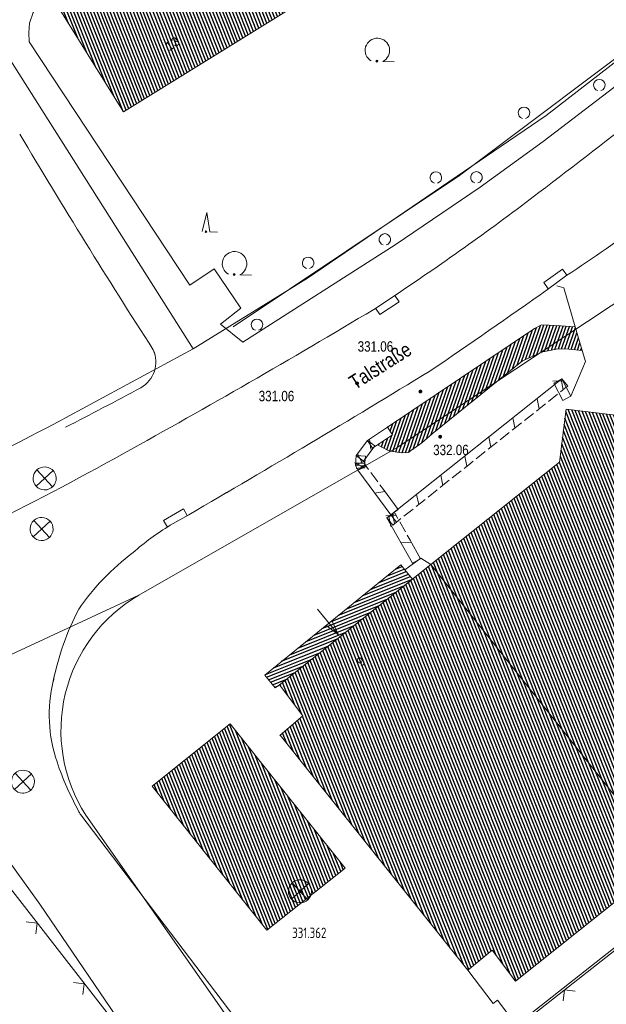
# Model space of a CAD drawing. Header units: metres. Extents: x 345144 to 348639, y 5629211 to 5635235.
# Tile 930 of 1056: x 347536 to 347574, y 5630851 to 5630915. Entities that reach past the tile are written whole.
import ezdxf
from ezdxf.enums import TextEntityAlignment as Align

# ---------------------------------------------------------------- set-up
doc = ezdxf.new("R2010")
doc.units = ezdxf.units.M
doc.header["$MEASUREMENT"] = 0
for name, color, linetype in [('011 Gebäude', 7, 'Continuous'), ('011 Gebäude Ausg.', 7, 'Continuous'), ('028 Geländeform', 7, 'Continuous'), ('028 Geländeform Ausg.', 7, 'Continuous'), ('065-066 Ver_Entsorgung', 7, 'Continuous'), ('065-066 Ver_Entsorgung Ausg.', 7, 'Continuous'), ('081-083 Topographie', 7, 'Continuous'), ('AX Flurstück', 7, 'Continuous'), ('AX Gebäude', 7, 'Continuous'), ('Definitionslinie', 7, 'Continuous'), ('Präsentationsobjekt -Text (punktförmig)', 7, 'Continuous'), ('Strasse Lokation', 7, 'Continuous')]:
    doc.layers.add(name, color=color, linetype=linetype)
doc.styles.add('ARIAL', font='arial.ttf', dxfattribs={"height": 1})
doc.styles.add('DIN-6776-IT', font='txt', dxfattribs={"height": 1})
pattern_1 = [(111.5294117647, (0, 0), (-0.186045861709, -0.07339575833), [])]

# ---------------------------------------------------------------- blocks, each defined once
blk = doc.blocks.new('alk_3504_nrw')
at = {"color": 134, "lineweight": 5, "true_color": 0x00b2b2, "flags": 128}
for points in [[(-0.729333, -0.684), (-0.707333, -0.707333), (0.707333, 0.707333)], [(-0.707333, 0.707333), (0.707333, -0.707333)]]:
    blk.add_lwpolyline(points, dxfattribs=at)
at = {"color": 134, "lineweight": 5, "true_color": 0x00b2b2}
for start, end in [(90, -90), (-90, 90)]:
    blk.add_arc((0, 0), 1, start, end, dxfattribs=at)
blk = doc.blocks.new('alk_043x_nrw')
h = blk.add_hatch(color=7)
edge = h.paths.add_edge_path(flags=0)
edge.add_arc((0, 0), 1, 180, 360, ccw=False)
edge.add_arc((0, 0), 1, 0, 180, ccw=False)
blk = doc.blocks.new('alk_7100_nrwx2')
at = {"true_color": 0x2e2e2e}
h = blk.add_hatch(color=250, dxfattribs=at)
edge = h.paths.add_edge_path(flags=0)
edge.add_arc((0.024073, -0.597267), 0.057254, 180, 360, ccw=False)
edge.add_arc((0.024073, -0.597267), 0.057255, 0, 180, ccw=False)
at = {"color": 250, "lineweight": 5, "true_color": 0x2e2e2e, "flags": 128}
blk.add_lwpolyline([(0.349382, -0.597267), (1, -0.597267)], dxfattribs=at)
at = {"color": 250, "lineweight": 5, "true_color": 0x2e2e2e}
for centre, radius, start, end in [((0.024073, 0.012362), 0.690995, -61.9148169, -118.0851831), ((0.024073, -0.597267), 0.057255, 0, 180), ((0.024073, -0.597267), 0.057254, 180, 0)]:
    blk.add_arc(centre, radius, start, end, dxfattribs=at)
blk = doc.blocks.new('alk_7200_nrwx2')
at = {"true_color": 0x2e2e2e}
h = blk.add_hatch(color=250, dxfattribs=at)
edge = h.paths.add_edge_path(flags=0)
edge.add_arc((-0.020544, -0.388118), 0.055525, 180, 360, ccw=False)
edge.add_arc((-0.020544, -0.388118), 0.055525, 0, 180, ccw=False)
at = {"color": 250, "lineweight": 5, "true_color": 0x2e2e2e, "flags": 128}
blk.add_lwpolyline([(-0.298168, -0.388118), (-0.020544, 1), (0.257079, -0.388118), (0.812326, -0.388118)], dxfattribs=at)
blk.add_lwpolyline([(-0.298168, -0.388118), (-0.020544, 1), (0.257079, -0.388118), (0.812326, -0.388118)], dxfattribs=at)
at = {"color": 250, "lineweight": 5, "true_color": 0x2e2e2e}
for start, end in [(0, 180), (180, 0)]:
    blk.add_arc((-0.020544, -0.388118), 0.055525, start, end, dxfattribs=at)
blk = doc.blocks.new('swc_strasseneinlauf')
at = {"color": 7, "lineweight": 5, "flags": 128}
blk.add_lwpolyline([(-1, 0), (-1, -0.666667), (1, -0.666667), (1, 0)], dxfattribs=at)

msp = doc.modelspace()

# ---------------------------------------------------------------- hatches: boundary and pattern name
at = {"layer": '011 Gebäude', "true_color": 0x8f8f8f}
h = msp.add_hatch(dxfattribs=at)
h.set_pattern_fill('_USER', color=252, scale=0.2, angle=201.88235294, style=0, pattern_type=0)
h.set_pattern_definition([(201.882352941, (0, 0), (0.074540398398, -0.185590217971), [])])
h.paths.add_polyline_path([(347551.553, 5630872.139), (347560.411, 5630879.307), (347560.411, 5630879.307), (347560.664, 5630878.995), (347560.664, 5630878.995), (347561.175, 5630878.386), (347561.175, 5630878.386), (347552.524, 5630871.499), (347552.524, 5630871.499), (347552.241, 5630871.297), (347552.241, 5630871.297)], flags=0)
at = {"layer": '028 Geländeform', "true_color": 0xb27500}
h = msp.add_hatch(dxfattribs=at)
h.set_pattern_fill('_USER', color=44, scale=0.2, angle=250.95521515, style=0, pattern_type=0)
h.set_pattern_definition([(250.9552151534, (0, 0), (0.1890527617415, -0.065261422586), [])])
h.paths.add_polyline_path([(347571.752, 5630894.795), (347572.203, 5630893.255), (347572.203, 5630893.255), (347571.357, 5630893.356), (347571.357, 5630893.356), (347570.607, 5630893.378), (347570.607, 5630893.378), (347569.642, 5630893.173), (347569.642, 5630893.173), (347568.316, 5630892.603), (347568.316, 5630892.603), (347562.44, 5630887.849), (347562.44, 5630887.849), (347561.768, 5630887.249), (347561.768, 5630887.249), (347560.883, 5630886.622), (347560.883, 5630886.622), (347560.424, 5630886.601), (347560.424, 5630886.601), (347559.628, 5630886.739), (347559.628, 5630886.739), (347558.896, 5630887.134), (347558.896, 5630887.134), (347559.864, 5630887.783), (347559.864, 5630887.783), (347559.53, 5630888.282), (347559.53, 5630888.282), (347569.109, 5630894.705), (347569.109, 5630894.705), (347569.561, 5630894.935), (347569.561, 5630894.935), (347570.505, 5630894.891), (347570.505, 5630894.891)], flags=0)
at = {"layer": 'AX Gebäude', "true_color": 0x4f4f4f}
h = msp.add_hatch(dxfattribs=at)
h.set_pattern_fill('_USER', color=251, scale=0.2, angle=111.52941176, style=0, pattern_type=0)
h.set_pattern_definition(pattern_1)
h.paths.add_polyline_path([(347537.623, 5630916.458), (347564.45, 5630933.076), (347569.197, 5630925.412), (347542.37, 5630908.794)], flags=0)
h = msp.add_hatch(dxfattribs=at)
h.set_pattern_fill('_USER', color=251, scale=0.2, angle=111.52941176, style=0, pattern_type=0)
h.set_pattern_definition(pattern_1)
h.paths.add_polyline_path([(347575.183, 5630885.457), (347588.498, 5630868.743), (347577.679, 5630860.052), (347562.358, 5630879.328), (347570.735, 5630885.997), (347571.151, 5630889.441), (347575.604, 5630888.904)], flags=0)
h = msp.add_hatch(dxfattribs=at)
h.set_pattern_fill('_USER', color=251, scale=0.2, angle=111.52941176, style=0, pattern_type=0)
h.set_pattern_definition(pattern_1)
h.paths.add_polyline_path([(347562.358, 5630879.328), (347577.679, 5630860.052), (347567.863, 5630852.211), (347566.354, 5630854.229), (347564.769, 5630852.929), (347552.556, 5630868.23), (347554.031, 5630869.487), (347552.524, 5630871.499)], flags=0)
h = msp.add_hatch(dxfattribs=at)
h.set_pattern_fill('_USER', color=251, scale=0.2, angle=111.52941176, style=0, pattern_type=0)
h.set_pattern_definition(pattern_1)
h.paths.add_polyline_path([(347549.308, 5630868.963), (347556.783, 5630859.576), (347551.696, 5630855.525), (347544.231, 5630864.9)], flags=0)

# ---------------------------------------------------------------- linework, layer by layer
at = {"layer": '011 Gebäude', "color": 251, "linetype": 'Continuous', "lineweight": 13, "true_color": 0x4f4f4f, "flags": 128}
msp.add_lwpolyline([(347551.553, 5630872.139), (347560.411, 5630879.307), (347560.411, 5630879.307), (347560.664, 5630878.995), (347560.664, 5630878.995), (347561.175, 5630878.386), (347561.175, 5630878.386), (347552.524, 5630871.499), (347552.524, 5630871.499), (347552.241, 5630871.297), (347552.241, 5630871.297), (347551.553, 5630872.139)], dxfattribs=at)
at = {"layer": '011 Gebäude Ausg.', "color": 5, "linetype": 'Continuous', "lineweight": 5, "true_color": 0x0000ff, "flags": 128}
for points in [[(347556.361, 5630874.767), (347554.999, 5630876.419)], [(347555.531972, 5630875.379546), (347556.361, 5630874.767), (347555.917762, 5630875.697613)]]:
    msp.add_lwpolyline(points, dxfattribs=at)
at = {"layer": '081-083 Topographie', "color": 7, "linetype": 'Continuous', "lineweight": 5, "flags": 128}
for points in [[(347549.515, 5630894.815), (347564.226, 5630904.647), (347564.226, 5630904.647), (347577.507, 5630914.63), (347577.507, 5630914.63), (347588.936, 5630924.888), (347588.936, 5630924.888), (347599.149, 5630934.943), (347599.149, 5630934.943), (347606.668, 5630942.59), (347606.668, 5630942.59), (347607.413, 5630943.349), (347607.413, 5630943.349), (347607.552, 5630943.49)], [(347550.14, 5630893.817), (347560.046, 5630900.153), (347560.046, 5630900.153), (347565.573, 5630903.902), (347565.573, 5630903.902), (347569.673, 5630906.874), (347569.673, 5630906.874), (347575.073, 5630911.012), (347575.073, 5630911.012), (347579.902, 5630915.021), (347579.902, 5630915.021), (347584.934, 5630919.406), (347584.934, 5630919.406), (347589.681, 5630923.871)], [(347550.14, 5630893.817), (347548.685, 5630894.986), (347548.685, 5630894.986), (347550, 5630896.013), (347550, 5630896.013), (347548.26, 5630898.587), (347548.26, 5630898.587), (347546.686, 5630897.508), (347546.686, 5630897.508), (347536.231, 5630913.359), (347536.231, 5630913.359), (347536.225, 5630913.966), (347536.225, 5630913.966), (347536.267, 5630914.563), (347536.267, 5630914.563), (347536.491, 5630915.256), (347536.491, 5630915.256), (347536.781, 5630915.699), (347536.781, 5630915.699), (347537.171, 5630916.098), (347537.171, 5630916.098), (347537.698, 5630916.402)], [(347571.205, 5630898.159), (347569.935, 5630897.23)], [(347570.549, 5630897.469), (347571.005, 5630897.35), (347571.005, 5630897.35), (347571.752, 5630894.795), (347571.752, 5630894.795), (347572.203, 5630893.255), (347572.203, 5630893.255), (347572.408, 5630892.553), (347572.408, 5630892.553), (347571.468, 5630890.291)], [(347558.648, 5630895.941), (347560.12, 5630896.918)], [(347546.611, 5630882.572), (347545.406, 5630881.885)], [(347560.664, 5630878.995), (347561.708, 5630879.743), (347561.708, 5630879.743), (347562.357, 5630879.328)], [(347533.031, 5630860.776), (347546.615, 5630843.317)], [(347557.452, 5630840.978), (347556.144, 5630842.724), (347556.144, 5630842.724), (347564.76, 5630849.393), (347564.76, 5630849.393), (347565.518, 5630848.401), (347565.518, 5630848.401), (347567.502, 5630849.905), (347567.502, 5630849.905), (347566.687, 5630850.967), (347566.687, 5630850.967), (347566.412, 5630850.758), (347566.412, 5630850.758), (347564.768, 5630852.929)]]:
    msp.add_lwpolyline(points, dxfattribs=at)
at = {"layer": '081-083 Topographie', "color": 7, "linetype": 'Continuous', "lineweight": 5}
for centre, radius, start, end in [((346757.502, 5631964.436), 1335.907639, -52.573488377, -51.815678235), ((347926.108, 5631139.145), 454.09679, -149.30688192, -147.2228425), ((347508.169, 5630993.709), 114.469961, -56.58646803, -50.42071873), ((347461.895, 5631044.092), 176.94162, -56.28056486, -52.589393), ((347300.119, 5631277.507), 466.273815, -55.7859318, -54.64335027), ((347285.971, 5631350.245), 529.853693, -61.05860791, -59.02747167), ((347542.545, 5630892.525), 1.932204, -60.35806276, 23.93840247), ((347121.569, 5631613.263), 845.321903, -59.813492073, -58.575527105), ((347394.101, 5631168.304), 315.125144, -62.70531653, -61.69940432), ((347445.614, 5631059.75), 198.385522, -63.82940623, -60.80768973), ((347553.382, 5630868.542), 15.545167, 120.86957316, 131.92310428), ((347552.472, 5630867.481), 15.787201, 126.88659222, 145.48755186), ((347555.033, 5630868.291), 17.567103, 152.41387181, 168.63761762), ((347546.896, 5630869.531), 9.353515, 166.26386393, -160.97619109), ((347557.103, 5630872.936), 20.113593, -161.28399747, -151.18970545), ((347557.103, 5630872.936), 20.113668, -151.18970545, -150.5201215)]:
    msp.add_arc(centre, radius, start, end, dxfattribs=at)
at = {"layer": 'AX Flurstück', "color": 8, "linetype": 'Continuous', "lineweight": 13, "true_color": 0x808080, "flags": 128}
for points in [[(347678.682, 5631004.783), (347658.601, 5630981.172), (347640.296, 5630959.67), (347634.747, 5630953.892), (347619.419, 5630937.943), (347612.241, 5630930.48), (347606.16, 5630924.152), (347592.103, 5630910.404), (347582.989, 5630902.589), (347577.159, 5630898.204), (347560.159, 5630886.944), (347543.362, 5630877.339), (347520.298, 5630866.617), (347503.744, 5630859.624), (347501.09, 5630858.503), (347487.304, 5630853.908), (347473.627, 5630849.358)], [(347558.24, 5630951.045), (347580.033, 5630916.758), (347575.439, 5630912.877), (347569.858, 5630908.57), (347554.343, 5630897.964), (347546.902, 5630893.377), (347524.36, 5630928.996), (347550.231, 5630945.777), (347551.507, 5630943.944), (347558.24, 5630951.045)], [(347524.36, 5630928.996), (347546.902, 5630893.377), (347538.086, 5630888.6), (347538.086, 5630888.6), (347537.482426, 5630888.284152), (347536.877765, 5630887.970415), (347536.273092, 5630887.656673), (347535.667338, 5630887.345046), (347535.061577, 5630887.033416)], [(347535.061577, 5630887.033416), (347535.667338, 5630887.345046), (347536.273092, 5630887.656673), (347536.877765, 5630887.970415), (347537.482426, 5630888.284152), (347538.086, 5630888.6), (347538.086, 5630888.6), (347546.902, 5630893.377), (347554.343, 5630897.964), (347569.858, 5630908.57), (347575.439, 5630912.877)], [(347560.159, 5630886.944), (347577.159, 5630898.204), (347582.989, 5630902.589), (347602.316, 5630880.5), (347604.184, 5630877.962), (347556.558, 5630840.383), (347550.548, 5630847.853), (347539.919, 5630863.023)], [(347543.362, 5630877.339), (347560.159, 5630886.944)], [(347556.558, 5630840.383), (347604.184, 5630877.962), (347611.941, 5630867.42), (347564.905, 5630830.008), (347556.558, 5630840.383)], [(347520.298, 5630866.617), (347543.362, 5630877.339)], [(347532.309, 5630863.632), (347536.938, 5630857.234), (347546.167, 5630843.646), (347532.339, 5630832.194), (347517.2, 5630827.528), (347503.744, 5630859.624), (347520.298, 5630866.617)], [(347546.167, 5630843.646), (347536.938, 5630857.234), (347532.309, 5630863.632)], [(347539.919, 5630863.023), (347550.548, 5630847.853)]]:
    msp.add_lwpolyline(points, dxfattribs=at)
at = {"layer": 'AX Flurstück', "color": 8, "linetype": 'Continuous', "lineweight": 13, "true_color": 0x808080}
for radius in [10.2062, 10.205972]:
    msp.add_arc((347548.513, 5630868.528), radius, 120.31098955, -147.35787115, dxfattribs=at)
at = {"layer": 'AX Gebäude', "color": 7, "linetype": 'Continuous', "lineweight": 5, "flags": 128}
for points in [[(347537.623, 5630916.458), (347564.45, 5630933.076), (347569.197, 5630925.412), (347542.37, 5630908.794), (347537.623, 5630916.458)], [(347575.183, 5630885.457), (347588.498, 5630868.743), (347577.679, 5630860.052), (347562.358, 5630879.328), (347570.735, 5630885.997), (347571.151, 5630889.441), (347575.604, 5630888.904), (347575.183, 5630885.457)], [(347562.358, 5630879.328), (347577.679, 5630860.052), (347567.863, 5630852.211), (347566.354, 5630854.229), (347564.769, 5630852.929), (347552.556, 5630868.23), (347554.031, 5630869.487), (347552.524, 5630871.499), (347562.358, 5630879.328)], [(347549.308, 5630868.963), (347556.783, 5630859.576), (347551.696, 5630855.525), (347544.231, 5630864.9), (347549.308, 5630868.963)]]:
    msp.add_lwpolyline(points, dxfattribs=at)
at = {"layer": 'Definitionslinie', "color": 7, "linetype": 'Continuous', "lineweight": 5, "flags": 128}
for points in [[(347536.267, 5630914.563), (347536.491, 5630915.256)], [(347536.225, 5630913.966), (347536.267, 5630914.563)], [(347536.225, 5630913.966), (347536.231, 5630913.359)], [(347536.231, 5630913.359), (347546.686, 5630897.508)], [(347569.673, 5630906.874), (347575.073, 5630911.012)], [(347565.573, 5630903.902), (347569.673, 5630906.874)], [(347560.046, 5630900.153), (347565.573, 5630903.902)], [(347550.14, 5630893.817), (347560.046, 5630900.153)], [(347546.686, 5630897.508), (347548.26, 5630898.587)], [(347548.26, 5630898.587), (347550, 5630896.013)], [(347569.935, 5630897.23), (347571.205, 5630898.159)], [(347570.549, 5630897.469), (347571.005, 5630897.35)], [(347571.005, 5630897.35), (347571.752, 5630894.795)], [(347558.648, 5630895.941), (347560.12, 5630896.918)], [(347548.685, 5630894.986), (347550, 5630896.013)], [(347548.685, 5630894.986), (347550.14, 5630893.817)], [(347571.752, 5630894.795), (347572.203, 5630893.255)], [(347572.203, 5630893.255), (347572.408, 5630892.553)], [(347571.468, 5630890.291), (347572.408, 5630892.553)], [(347545.406, 5630881.885), (347546.611, 5630882.572)], [(347560.664, 5630878.995), (347561.708, 5630879.743)], [(347561.708, 5630879.743), (347562.357, 5630879.328)], [(347533.031, 5630860.776), (347546.615, 5630843.317)], [(347579.797, 5630858.522), (347557.536, 5630841.027), (347560.144, 5630837.845), (347560.144, 5630837.845), (347561.993, 5630835.589), (347561.993, 5630835.589), (347562.698, 5630833.296), (347562.698, 5630833.296), (347562.698, 5630833.294), (347562.698, 5630833.294), (347562.888, 5630832.678), (347562.888, 5630832.678), (347565.543, 5630829.853)], [(347536.665, 5630855.291), (347536.753, 5630855.993), (347536.051, 5630856.08)], [(347536.665, 5630855.291), (347536.753, 5630855.993), (347536.051, 5630856.08)], [(347564.768, 5630852.929), (347566.412, 5630850.758)], [(347539.735, 5630851.345), (347539.823, 5630852.047), (347539.121, 5630852.134)], [(347539.735, 5630851.345), (347539.823, 5630852.047), (347539.121, 5630852.134)], [(347571.746, 5630851.558), (347571.044, 5630851.643), (347570.959, 5630850.941)], [(347566.412, 5630850.758), (347566.687, 5630850.967)], [(347566.687, 5630850.967), (347567.502, 5630849.905)]]:
    msp.add_lwpolyline(points, dxfattribs=at)
at = {"layer": 'Definitionslinie', "color": 44, "linetype": 'Continuous', "lineweight": 5, "true_color": 0xb27500, "flags": 128}
for points in [[(347559.53, 5630888.282), (347569.109, 5630894.705)], [(347569.109, 5630894.705), (347569.561, 5630894.935)], [(347569.561, 5630894.935), (347570.505, 5630894.891)], [(347570.505, 5630894.891), (347571.752, 5630894.795)], [(347571.752, 5630894.795), (347572.203, 5630893.255)], [(347569.642, 5630893.173), (347570.607, 5630893.378)], [(347570.607, 5630893.378), (347571.357, 5630893.356)], [(347571.357, 5630893.356), (347572.203, 5630893.255)], [(347568.316, 5630892.603), (347569.642, 5630893.173)], [(347562.44, 5630887.849), (347568.316, 5630892.603)], [(347559.75, 5630882.562), (347570.885, 5630891.416)], [(347570.352, 5630891.14), (347570.885, 5630891.416)], [(347570.352, 5630891.14), (347570.885, 5630891.416)], [(347570.962, 5630890.71), (347570.828, 5630891.37)], [(347570.962, 5630890.71), (347570.828, 5630891.37)], [(347570.885, 5630891.416), (347571.468, 5630890.291)], [(347571.258, 5630890.946), (347570.885, 5630891.416)], [(347571.258, 5630890.946), (347570.885, 5630891.416)], [(347570.282, 5630891.276), (347570.956, 5630891.28)], [(347570.282, 5630891.276), (347570.956, 5630891.28)], [(347570.352, 5630891.14), (347570.935, 5630890.015)], [(347570.352, 5630891.14), (347570.935, 5630890.015)], [(347570.788, 5630890.572), (347571.081, 5630890.805)], [(347570.788, 5630890.572), (347571.081, 5630890.805)], [(347571.081, 5630890.805), (347571.258, 5630890.946)], [(347571.081, 5630890.805), (347571.258, 5630890.946)], [(347569.397, 5630889.466), (347569.263, 5630890.126)], [(347569.397, 5630889.466), (347569.263, 5630890.126)], [(347570.005, 5630889.95), (347570.592, 5630890.416)], [(347570.005, 5630889.95), (347570.592, 5630890.416)], [(347570.935, 5630890.015), (347571.468, 5630890.291)], [(347570.935, 5630890.015), (347571.468, 5630890.291)], [(347569.222, 5630889.327), (347569.516, 5630889.561)], [(347569.222, 5630889.327), (347569.516, 5630889.561)], [(347569.516, 5630889.561), (347569.809, 5630889.794)], [(347569.516, 5630889.561), (347569.809, 5630889.794)], [(347567.831, 5630888.221), (347567.697, 5630888.881)], [(347567.831, 5630888.221), (347567.697, 5630888.881)], [(347568.439, 5630888.705), (347569.026, 5630889.172)], [(347568.439, 5630888.705), (347569.026, 5630889.172)], [(347558.239, 5630887.416), (347559.53, 5630888.282)], [(347559.864, 5630887.784), (347559.53, 5630888.282)], [(347559.864, 5630887.784), (347559.53, 5630888.282)], [(347559.53, 5630888.282), (347559.864, 5630887.783)], [(347567.657, 5630888.082), (347567.95, 5630888.316)], [(347567.657, 5630888.082), (347567.95, 5630888.316)], [(347567.95, 5630888.316), (347568.244, 5630888.549)], [(347567.95, 5630888.316), (347568.244, 5630888.549)], [(347558.573, 5630886.918), (347559.864, 5630887.784)], [(347558.573, 5630886.918), (347559.864, 5630887.784)], [(347558.896, 5630887.134), (347559.864, 5630887.783)], [(347561.768, 5630887.249), (347562.44, 5630887.849)], [(347566.266, 5630886.976), (347566.132, 5630887.636)], [(347566.266, 5630886.976), (347566.132, 5630887.636)], [(347566.874, 5630887.46), (347567.461, 5630887.927)], [(347566.874, 5630887.46), (347567.461, 5630887.927)], [(347557.503, 5630886.424), (347558.239, 5630887.416)], [(347557.985, 5630886.066), (347558.721, 5630887.058)], [(347557.985, 5630886.066), (347558.721, 5630887.058)], [(347558.573, 5630886.918), (347558.239, 5630887.416)], [(347558.573, 5630886.918), (347558.239, 5630887.416)], [(347558.721, 5630887.058), (347558.239, 5630887.416)], [(347558.721, 5630887.058), (347558.239, 5630887.416)], [(347558.446, 5630886.833), (347558.366, 5630887.501)], [(347558.446, 5630886.833), (347558.366, 5630887.501)], [(347558.896, 5630887.134), (347559.628, 5630886.739)], [(347560.883, 5630886.622), (347561.768, 5630887.249)], [(347566.091, 5630886.838), (347566.385, 5630887.071)], [(347566.091, 5630886.838), (347566.385, 5630887.071)], [(347566.385, 5630887.071), (347566.678, 5630887.304)], [(347566.385, 5630887.071), (347566.678, 5630887.304)], [(347557.456, 5630885.805), (347557.503, 5630886.424)], [(347558.101, 5630886.379), (347557.503, 5630886.424)], [(347558.101, 5630886.379), (347557.503, 5630886.424)], [(347557.985, 5630886.066), (347557.503, 5630886.424)], [(347557.985, 5630886.066), (347557.503, 5630886.424)], [(347557.894, 5630885.943), (347557.594, 5630886.547)], [(347557.894, 5630885.943), (347557.594, 5630886.547)], [(347558.054, 5630885.76), (347558.101, 5630886.379)], [(347558.054, 5630885.76), (347558.101, 5630886.379)], [(347559.628, 5630886.739), (347560.424, 5630886.601)], [(347560.424, 5630886.601), (347560.883, 5630886.622)], [(347564.7, 5630885.731), (347564.566, 5630886.391)], [(347564.7, 5630885.731), (347564.566, 5630886.391)], [(347565.309, 5630886.215), (347565.896, 5630886.682)], [(347565.309, 5630886.215), (347565.896, 5630886.682)], [(347557.394, 5630885.945), (347558.066, 5630885.907)], [(347557.394, 5630885.945), (347558.066, 5630885.907)], [(347558.005, 5630886.047), (347557.456, 5630885.805)], [(347558.005, 5630886.047), (347557.456, 5630885.805)], [(347557.456, 5630885.805), (347557.604, 5630885.47)], [(347558.054, 5630885.76), (347557.456, 5630885.805)], [(347558.054, 5630885.76), (347557.456, 5630885.805)], [(347558.043, 5630885.607), (347557.467, 5630885.957)], [(347558.043, 5630885.607), (347557.467, 5630885.957)], [(347557.513, 5630885.593), (347558.177, 5630885.703)], [(347557.513, 5630885.593), (347558.177, 5630885.703)], [(347558.087, 5630885.826), (347557.604, 5630885.47)], [(347558.087, 5630885.826), (347557.604, 5630885.47)], [(347558.153, 5630885.712), (347557.604, 5630885.47)], [(347558.153, 5630885.712), (347557.604, 5630885.47)], [(347558.005, 5630886.047), (347558.153, 5630885.712)], [(347558.005, 5630886.047), (347558.153, 5630885.712)], [(347558.087, 5630885.826), (347558.31, 5630885.524)], [(347558.087, 5630885.826), (347558.31, 5630885.524)], [(347564.526, 5630885.593), (347564.819, 5630885.826)], [(347564.526, 5630885.593), (347564.819, 5630885.826)], [(347564.819, 5630885.826), (347565.113, 5630886.06)], [(347564.819, 5630885.826), (347565.113, 5630886.06)], [(347557.604, 5630885.47), (347559.75, 5630882.562)], [(347558.458, 5630885.323), (347558.903, 5630884.72)], [(347558.458, 5630885.323), (347558.903, 5630884.72)], [(347563.135, 5630884.487), (347563.001, 5630885.147)], [(347563.135, 5630884.487), (347563.001, 5630885.147)], [(347563.743, 5630884.97), (347564.33, 5630885.437)], [(347563.743, 5630884.97), (347564.33, 5630885.437)], [(347559.052, 5630884.518), (347559.275, 5630884.217)], [(347559.052, 5630884.518), (347559.275, 5630884.217)], [(347562.96, 5630884.348), (347563.254, 5630884.582)], [(347562.96, 5630884.348), (347563.254, 5630884.582)], [(347563.254, 5630884.582), (347563.547, 5630884.815)], [(347563.254, 5630884.582), (347563.547, 5630884.815)], [(347558.701, 5630883.984), (347559.365, 5630884.094)], [(347558.701, 5630883.984), (347559.365, 5630884.094)], [(347559.275, 5630884.217), (347560.233, 5630882.918)], [(347559.275, 5630884.217), (347560.233, 5630882.918)], [(347561.569, 5630883.242), (347561.435, 5630883.902)], [(347561.569, 5630883.242), (347561.435, 5630883.902)], [(347562.178, 5630883.726), (347562.765, 5630884.193)], [(347562.178, 5630883.726), (347562.765, 5630884.193)], [(347561.395, 5630883.103), (347561.688, 5630883.337)], [(347561.395, 5630883.103), (347561.688, 5630883.337)], [(347561.688, 5630883.337), (347561.982, 5630883.57)], [(347561.688, 5630883.337), (347561.982, 5630883.57)], [(347559.432, 5630882.502), (347560.106, 5630882.528)], [(347559.432, 5630882.502), (347560.106, 5630882.528)], [(347560.031, 5630882.661), (347559.507, 5630882.369)], [(347560.031, 5630882.661), (347559.507, 5630882.369)], [(347559.507, 5630882.369), (347559.75, 5630882.562)], [(347559.761, 5630881.804), (347559.627, 5630882.464)], [(347559.761, 5630881.804), (347559.627, 5630882.464)], [(347560.233, 5630882.918), (347559.75, 5630882.562)], [(347560.233, 5630882.918), (347559.75, 5630882.562)], [(347560.123, 5630882.092), (347559.75, 5630882.562)], [(347560.123, 5630882.092), (347559.75, 5630882.562)], [(347560.123, 5630882.092), (347559.75, 5630882.562)], [(347560.123, 5630882.092), (347559.75, 5630882.562)], [(347560.004, 5630881.997), (347559.87, 5630882.657)], [(347560.004, 5630881.997), (347559.87, 5630882.657)], [(347560.031, 5630882.661), (347560.214, 5630882.334)], [(347560.031, 5630882.661), (347560.214, 5630882.334)], [(347560.612, 5630882.481), (347561.199, 5630882.948)], [(347560.612, 5630882.481), (347561.199, 5630882.948)], [(347559.507, 5630882.369), (347561.157, 5630879.413)], [(347559.88, 5630881.899), (347559.507, 5630882.369)], [(347559.88, 5630881.899), (347559.507, 5630882.369)], [(347559.88, 5630881.899), (347560.123, 5630882.092)], [(347559.88, 5630881.899), (347560.123, 5630882.092)], [(347560.123, 5630882.092), (347560.417, 5630882.325)], [(347560.123, 5630882.092), (347560.417, 5630882.325)], [(347560.336, 5630882.115), (347560.701, 5630881.46)], [(347560.336, 5630882.115), (347560.701, 5630881.46)], [(347560.823, 5630881.242), (347561.006, 5630880.915)], [(347560.823, 5630881.242), (347561.006, 5630880.915)], [(347560.407, 5630880.756), (347561.081, 5630880.782)], [(347560.407, 5630880.756), (347561.081, 5630880.782)], [(347561.006, 5630880.915), (347561.681, 5630879.705)], [(347561.006, 5630880.915), (347561.681, 5630879.705)], [(347561.681, 5630879.705), (347561.157, 5630879.413)], [(347561.681, 5630879.705), (347561.157, 5630879.413)]]:
    msp.add_lwpolyline(points, dxfattribs=at)
at = {"layer": 'Definitionslinie', "color": 250, "linetype": 'Continuous', "lineweight": 13, "true_color": 0x2e2e2e, "flags": 128}
for points in [[(347551.553, 5630872.139), (347560.411, 5630879.307)], [(347560.411, 5630879.307), (347560.664, 5630878.995)], [(347560.664, 5630878.995), (347561.175, 5630878.386)], [(347551.553, 5630872.139), (347552.241, 5630871.297)], [(347552.241, 5630871.297), (347552.524, 5630871.499)]]:
    msp.add_lwpolyline(points, dxfattribs=at)
at = {"layer": 'Definitionslinie', "color": 219, "linetype": 'Continuous', "lineweight": 5, "true_color": 0x5c3d57, "flags": 128}
msp.add_lwpolyline([(347555.453, 5630842.164), (347539.594, 5630863.038)], dxfattribs=at)
at = {"layer": 'Definitionslinie', "color": 7, "linetype": 'Continuous', "lineweight": 5}
for centre, radius, start, end in [((346757.502, 5631964.436), 1335.907639, -52.573488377, -51.815678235), ((347573.316, 5630910.541), 0.374771, -74.99964674, -105.00035326), ((347573.316, 5630910.541), 0.374771, -74.99964674, -105.00035326), ((347568.417, 5630908.735), 0.374771, -74.99964674, -105.00035326), ((347568.417, 5630908.735), 0.374771, -74.99964674, -105.00035326), ((347926.108, 5631139.145), 454.09679, -149.30688192, -147.2228425), ((347508.169, 5630993.709), 114.46982, -56.58646803, -50.42071873), ((347562.689, 5630904.521), 0.374771, -74.9996467, -105.0003533), ((347562.689, 5630904.521), 0.374771, -74.9996467, -105.0003533), ((347565.322, 5630904.532), 0.374771, -74.9996467, -105.0003533), ((347565.322, 5630904.532), 0.374771, -74.9996467, -105.0003533), ((347461.895, 5631044.092), 176.94162, -56.28056486, -52.589393), ((347559.366, 5630900.496), 0.374771, -74.99964674, -105.00035326), ((347559.366, 5630900.496), 0.374771, -74.99964674, -105.00035326), ((347554.375, 5630898.966), 0.374771, -74.9996467, -105.0003533), ((347554.375, 5630898.966), 0.374771, -74.9996467, -105.0003533), ((347300.119, 5631277.507), 466.273027, -55.7859318, -54.64335027), ((347285.971, 5631350.245), 529.853693, -61.05860791, -59.02747167), ((347551.052, 5630894.94), 0.374771, -74.99964675, -105.00035326), ((347551.052, 5630894.94), 0.374771, -74.99964675, -105.00035326), ((347542.545, 5630892.525), 1.93296, -60.35806276, 23.93840247), ((347121.569, 5631613.263), 845.322447, -59.813492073, -58.575527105), ((347394.101, 5631168.304), 315.125095, -62.70531653, -61.69940432), ((347445.614, 5631059.75), 198.385522, -63.82940623, -60.80768973), ((347553.382, 5630868.542), 15.544818, 120.86957316, 131.92310428), ((347552.472, 5630867.481), 15.787562, 126.88659222, 145.48755186), ((347555.033, 5630868.291), 17.567306, 152.41387181, 168.63761762), ((347546.896, 5630869.531), 9.353515, 166.26386393, -160.97619109), ((347557.103, 5630872.936), 20.113593, -161.28399747, -151.18970545), ((347557.103, 5630872.936), 20.113668, -151.18970545, -150.5201215)]:
    msp.add_arc(centre, radius, start, end, dxfattribs=at)

# ---------------------------------------------------------------- block references
at = {"layer": '028 Geländeform', "xscale": 0.125, "yscale": 0.125}
for p, rotation in [((347557.558, 5630891.127), -2.325521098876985), ((347561.68, 5630890.592), -2.326036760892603), ((347562.969, 5630887.653), -2.326036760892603), ((347553.848, 5630858.062), -2.326036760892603)]:
    msp.add_blockref('alk_043x_nrw', p, dxfattribs=dict(at, rotation=rotation))
at = {"layer": '065-066 Ver_Entsorgung', "xscale": 0.75, "yscale": 0.75}
for p, rotation in [((347537.245, 5630884.936), -2.325463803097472), ((347537.044, 5630881.646), -2.326036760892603), ((347535.83, 5630865.197), -2.325463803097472), ((347553.848, 5630858.062), -2.326036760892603)]:
    msp.add_blockref('alk_3504_nrw', p, dxfattribs=dict(at, rotation=rotation))
at = {"layer": '065-066 Ver_Entsorgung Ausg.', "xscale": 0.75, "yscale": 0.75}
for p, rotation in [((347570.602, 5630897.719), -144.0234842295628), ((347559.394, 5630896.437), 33.43197275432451), ((347545.874, 5630882.152), -149.7008084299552)]:
    msp.add_blockref('swc_strasseneinlauf', p, dxfattribs=dict(at, rotation=rotation))
at = {"layer": '081-083 Topographie'}
for name, p, xscale, yscale, rotation in [('alk_7100_nrwx2', (347558.853, 5630912.786), 1.15275, 1.15275, -2.325521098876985), ('alk_7200_nrwx2', (347547.765, 5630901.344), 0.9005, 0.9005, -2.325521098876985), ('alk_7100_nrwx2', (347549.567, 5630898.9), 1.15275, 1.15275, -2.326036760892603)]:
    msp.add_blockref(name, p, dxfattribs=dict(at, xscale=xscale, yscale=yscale, rotation=rotation))

# ---------------------------------------------------------------- texts
at = {"layer": '028 Geländeform Ausg.', "color": 44, "true_color": 0xb27500, "style": 'ARIAL', "width": 0.8}
for s, p in [('331.06', (347557.599, 5630893.191)), ('331.06', (347551.165, 5630889.964)), ('332.06', (347562.509, 5630886.454))]:
    msp.add_text(s, height=0.6761367, dxfattribs=at).set_placement(p)
at = {"layer": '065-066 Ver_Entsorgung Ausg.', "color": 134, "true_color": 0x00b2b2, "style": 'DIN-6776-IT', "width": 0.8}
msp.add_text('331.362', height=0.6762, dxfattribs=at).set_placement((347553.34, 5630855.022))
at = {"layer": 'Präsentationsobjekt -Text (punktförmig)', "color": 7, "style": 'ARIAL'}
for s, rotation, p in [('13', 34.37747213, (347545.717, 5630912.986)), ('6', -139.4113163, (347557.613, 5630873.248))]:
    msp.add_text(s, height=0.58947, rotation=rotation, dxfattribs=at).set_placement(p, align=Align.CENTER)
at = {"layer": 'Strasse Lokation', "color": 219, "true_color": 0x5c3d57, "style": 'ARIAL', "width": 0.8}
msp.add_text('Talstraße', height=0.9465749, rotation=32.36598783, dxfattribs=at).set_placement((347557.433, 5630890.678))

doc.saveas('drawing.dxf')
